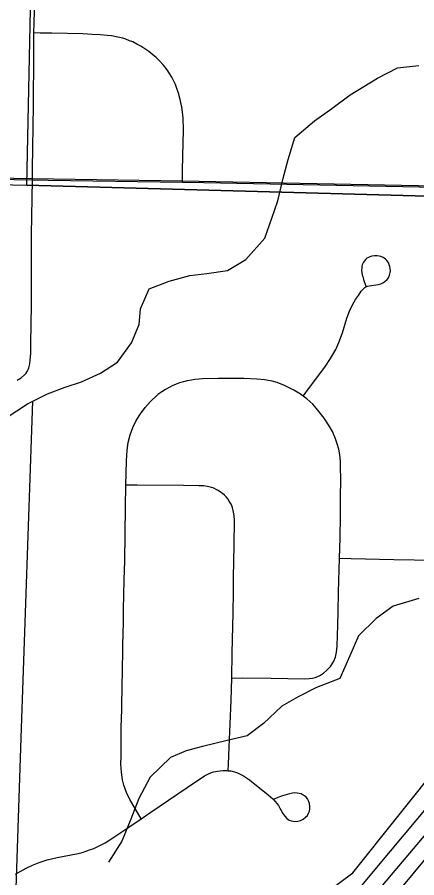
# Model space of a CAD drawing. Extents: x 0 to 34, y 0 to 22.
# Drawn here: x 4.977 to 5.218, y 17.482 to 18.001 of the extents above; entities that cross this region are included whole.
import ezdxf

# ---------------------------------------------------------------- set-up
doc = ezdxf.new("R2010")
doc.units = 0
for name, color, linetype in [('GM_X_City_Street', 7, 'Continuous'), ('GM_X_Corporation', 7, 'Continuous'), ('GM_X_Interstate_Route', 7, 'Continuous'), ('GM_X_Minor_River', 7, 'Continuous'), ('GM_X_State_Route', 7, 'Continuous'), ('GM_X_Township_Road', 7, 'Continuous'), ('SH_Text', 7, 'Continuous')]:
    doc.layers.add(name, color=color, linetype=linetype)

msp = doc.modelspace()

# ---------------------------------------------------------------- linework, layer by layer
at = {"layer": 'GM_X_City_Street'}
for points in [[(4.97652, 17.78212), (4.9789, 17.78368), (4.98078, 17.78516), (4.98193, 17.78639), (4.98259, 17.78737), (4.98324, 17.7886), (4.98365, 17.78967), (4.98414, 17.79213), (4.98447, 17.79443), (4.98488, 17.79837), (4.98479, 17.80452), (4.98511, 17.82758), (4.98515, 17.86445), (4.98511, 17.87022), (4.98581, 17.90317)], [(5.14937, 17.7726), (5.15319, 17.7777), (5.1625, 17.79011), (5.16597, 17.79525), (5.16903, 17.80064), (5.17097, 17.80486), (5.17305, 17.8107), (5.17574, 17.81962), (5.17748, 17.82393), (5.17949, 17.82812), (5.181, 17.83084), (5.18273, 17.83341), (5.18451, 17.8359), (5.18583, 17.83736), (5.18667, 17.83809), (5.18727, 17.83855), (5.18826, 17.83899), (5.18928, 17.83921), (5.19069, 17.83944), (5.19322, 17.83976), (5.1948, 17.84001), (5.19624, 17.84041), (5.19755, 17.84096), (5.19874, 17.84169), (5.20017, 17.84294), (5.20101, 17.84407), (5.20163, 17.84553), (5.202, 17.84722), (5.20206, 17.84827), (5.20195, 17.84966), (5.20173, 17.8509), (5.2014, 17.85188), (5.20107, 17.85276), (5.2006, 17.8536), (5.19999, 17.85444), (5.19921, 17.85528), (5.1983, 17.85591), (5.19763, 17.85631), (5.1963, 17.85687), (5.1953, 17.85714), (5.19417, 17.85729), (5.1934, 17.85732), (5.19242, 17.85725), (5.19089, 17.857), (5.18975, 17.85666), (5.1888, 17.85629), (5.18793, 17.85579), (5.18705, 17.85509), (5.18639, 17.85432), (5.18582, 17.85346), (5.18545, 17.85268), (5.18513, 17.85186), (5.18493, 17.85108), (5.18475, 17.84987), (5.18472, 17.84864), (5.18486, 17.8472), (5.18513, 17.84576), (5.18556, 17.84413), (5.18589, 17.84298), (5.18727, 17.83906)], [(5.10626, 17.60213), (5.11293, 17.60234), (5.12996, 17.6022), (5.1501, 17.60189), (5.15296, 17.60199), (5.15507, 17.60215), (5.15669, 17.60255), (5.15823, 17.60312), (5.15985, 17.60402), (5.16164, 17.60524), (5.1635, 17.60686), (5.16496, 17.60824), (5.16586, 17.60929), (5.16699, 17.61075), (5.16772, 17.61213), (5.16837, 17.61351), (5.16886, 17.61497), (5.1695, 17.61781), (5.16983, 17.62147), (5.17007, 17.62788), (5.17037, 17.63417), (5.17048, 17.64201), (5.17065, 17.65414), (5.17127, 17.67458), (5.17165, 17.687), (5.17185, 17.70015), (5.17203, 17.71123), (5.17219, 17.72243), (5.17202, 17.72961), (5.17186, 17.73336), (5.17154, 17.73699), (5.17096, 17.74054), (5.17001, 17.74383), (5.16901, 17.74685), (5.16705, 17.75117), (5.16474, 17.75531), (5.16207, 17.75918), (5.15829, 17.76417), (5.15514, 17.7677), (5.15164, 17.77091), (5.14937, 17.7726), (5.14784, 17.77375), (5.14378, 17.7762), (5.13815, 17.77897), (5.13372, 17.78069), (5.13066, 17.78153), (5.12599, 17.78236), (5.1213, 17.78282), (5.11351, 17.78315), (5.09797, 17.78325), (5.08863, 17.78297), (5.08623, 17.78282), (5.08393, 17.78255), (5.08187, 17.78229), (5.07927, 17.78177), (5.07703, 17.78123), (5.0747, 17.78048), (5.07272, 17.77976), (5.0703, 17.77871), (5.06835, 17.77771), (5.06611, 17.77651), (5.06398, 17.77514), (5.06163, 17.77348)], [(5.05145, 17.51726), (5.04781, 17.52341), (5.04462, 17.52881), (5.04256, 17.53311), (5.04096, 17.53761), (5.0402, 17.54069), (5.03953, 17.5454), (5.03928, 17.55015), (5.03929, 17.55484), (5.0393, 17.55939), (5.03936, 17.56358), (5.03942, 17.56847), (5.03947, 17.57284), (5.03953, 17.57747), (5.03974, 17.58358), (5.04008, 17.59882), (5.04017, 17.60514), (5.04025, 17.61076), (5.04032, 17.61512), (5.04039, 17.62215), (5.04054, 17.6291), (5.0407, 17.63603), (5.04088, 17.64409), (5.04106, 17.65215), (5.04127, 17.66171), (5.04152, 17.67286), (5.04209, 17.70553), (5.0423, 17.7188), (5.04252, 17.73356), (5.04295, 17.73983), (5.04367, 17.74452), (5.04486, 17.74913), (5.04648, 17.7536), (5.04855, 17.75789), (5.05105, 17.76195), (5.05393, 17.76572), (5.05707, 17.76926), (5.05821, 17.7704), (5.06014, 17.77222), (5.06163, 17.77348)], [(5.10414, 17.54632), (5.10431, 17.55028), (5.10474, 17.56052), (5.10533, 17.5747), (5.10592, 17.58865), (5.10626, 17.60213), (5.10655, 17.61759), (5.10699, 17.64139), (5.10719, 17.65444), (5.10733, 17.6632), (5.10748, 17.67253), (5.10763, 17.6828), (5.10783, 17.69737), (5.10766, 17.70046), (5.10715, 17.70352), (5.10672, 17.70501), (5.10618, 17.70646), (5.10554, 17.70787), (5.10475, 17.7092), (5.10387, 17.71048), (5.10289, 17.71168), (5.1018, 17.7128), (5.10063, 17.71381), (5.09952, 17.71461), (5.09807, 17.71555), (5.09682, 17.71623), (5.09534, 17.71688), (5.09394, 17.7174), (5.09247, 17.71779), (5.08943, 17.71828), (5.08633, 17.71846), (5.07703, 17.71856), (5.04913, 17.71875), (5.0423, 17.7188)], [(5.17127, 17.67458), (5.17842, 17.67444), (5.20427, 17.67395), (5.22889, 17.67348), (5.23475, 17.67337)], [(4.97559, 17.48376), (4.97834, 17.48539), (4.98204, 17.48742), (4.98571, 17.48927), (4.9898, 17.49085), (4.99461, 17.49242), (5.00072, 17.49389), (5.01231, 17.49612), (5.01515, 17.49677), (5.01765, 17.49753), (5.02025, 17.49842), (5.02283, 17.49937), (5.02724, 17.50146), (5.02971, 17.50278), (5.03252, 17.50456), (5.04335, 17.51178), (5.05145, 17.51726), (5.05725, 17.52119), (5.06805, 17.52858), (5.07921, 17.53612), (5.08979, 17.54312), (5.09207, 17.54435), (5.09352, 17.54501), (5.09511, 17.54552), (5.09766, 17.54609), (5.10093, 17.54641), (5.10323, 17.54641), (5.10414, 17.54632), (5.10561, 17.54616), (5.10793, 17.54562), (5.10973, 17.54501), (5.11172, 17.54407), (5.11329, 17.54324), (5.11698, 17.54076), (5.12814, 17.53168), (5.13103, 17.52921), (5.13236, 17.52777), (5.13354, 17.52644), (5.13441, 17.52531), (5.13531, 17.52371), (5.13605, 17.52224), (5.13712, 17.52039), (5.1382, 17.51886), (5.13948, 17.51747), (5.14092, 17.5165), (5.14241, 17.51594), (5.14435, 17.51568), (5.1462, 17.51584), (5.14779, 17.5163), (5.14937, 17.51712), (5.15086, 17.51815), (5.15193, 17.51933), (5.1527, 17.52066), (5.15311, 17.52189), (5.15331, 17.52322), (5.15331, 17.52471), (5.15311, 17.52645), (5.15254, 17.52819), (5.15192, 17.52937), (5.1511, 17.53034), (5.15018, 17.53106), (5.14935, 17.5316), (5.14818, 17.53223), (5.14706, 17.53259), (5.14573, 17.5328), (5.14424, 17.53285), (5.14291, 17.53269), (5.14142, 17.53239), (5.13963, 17.53192), (5.13697, 17.5311), (5.1341, 17.53003), (5.13146, 17.52889)]]:
    msp.add_lwpolyline(points, dxfattribs=at)
at = {"layer": 'GM_X_Corporation'}
for points in [[(5.24691, 18.40433), (5.49728, 18.40367), (5.48857, 17.88606), (4.98239, 17.89994), (4.99301, 18.41185)], [(4.75823, 17.90529), (4.98239, 17.89994), (5.48857, 17.88606), (5.47838, 16.95118), (4.45758, 16.96884), (4.4689, 17.41819), (4.47574, 17.91277)]]:
    msp.add_lwpolyline(points, close=True, dxfattribs=at)
msp.add_lwpolyline([(4.96739, 17.26164), (4.99914, 17.29823), (4.99957, 17.30958), (5.03768, 17.34793), (5.06373, 17.37548), (5.13387, 17.45081), (5.1794, 17.48463), (5.2337, 17.55268), (5.30001, 17.64709), (5.32289, 17.68358), (5.23495, 17.68565), (5.23571, 17.7367), (5.23758, 17.82393), (5.2394, 17.89912), (5.07619, 17.90235), (4.98559, 17.90373), (4.94083, 17.90452)], dxfattribs=at)
at = {"layer": 'GM_X_Interstate_Route'}
for points in [[(5.20293, 17.4685), (5.24161, 17.51493), (5.24708, 17.52153), (5.27732, 17.55863), (5.28479, 17.5678), (5.29555, 17.58067), (5.32877, 17.62098), (5.35193, 17.64863), (5.37867, 17.68054), (5.39287, 17.69784), (5.39799, 17.7041), (5.40883, 17.71692), (5.41992, 17.73034), (5.44102, 17.75564), (5.44929, 17.76574), (5.47071, 17.79159), (5.48175, 17.80504), (5.51509, 17.84524), (5.54316, 17.87915)], [(5.17621, 17.46658), (5.195, 17.48896), (5.22502, 17.52478)]]:
    msp.add_lwpolyline(points, dxfattribs=at)
at = {"layer": 'GM_X_Minor_River'}
for points in [[(4.96985, 17.75941), (4.9828, 17.76798), (4.99497, 17.7739), (5.0056, 17.77794), (5.01546, 17.78123), (5.02686, 17.7864), (5.03715, 17.79311), (5.04561, 17.80477), (5.05028, 17.81572), (5.05116, 17.8252), (5.05623, 17.83728), (5.06838, 17.84206), (5.08088, 17.84532), (5.0911, 17.84671), (5.10359, 17.84846), (5.11463, 17.85515), (5.12613, 17.86791), (5.13044, 17.88001), (5.13397, 17.89059), (5.13716, 17.90346), (5.14034, 17.91557), (5.14429, 17.9288), (5.15613, 17.9389), (5.1668, 17.94636), (5.17786, 17.95457), (5.19424, 17.96462), (5.20641, 17.97092), (5.21927, 17.97227)], [(4.98588, 17.76947), (4.9787, 17.56607), (4.96999, 17.29932), (4.96524, 17.16538), (4.95657, 16.93205), (4.9509, 16.75638), (4.94055, 16.39518), (4.9347, 16.1774), (4.93025, 15.92165), (4.9265, 15.72131), (4.92336, 15.4796), (4.92222, 15.27619), (4.92282, 15.17713), (4.92051, 14.91302), (4.91908, 14.60032), (4.91777, 14.44208)], [(5.21929, 17.65037), (5.20374, 17.64563), (5.19344, 17.63817), (5.18273, 17.62767), (5.17767, 17.61559), (5.17145, 17.602), (5.1574, 17.59648), (5.14637, 17.59093), (5.13648, 17.58536), (5.12539, 17.57486), (5.11547, 17.5674), (5.10335, 17.56451), (5.08857, 17.5609), (5.07871, 17.55837), (5.06922, 17.55431), (5.05697, 17.54232), (5.05001, 17.5295), (5.04532, 17.51703), (5.03986, 17.50381), (5.03176, 17.49101)]]:
    msp.add_lwpolyline(points, dxfattribs=at)
at = {"layer": 'GM_X_State_Route'}
msp.add_lwpolyline([(4.94105, 17.90396), (4.98581, 17.90317), (4.99531, 17.903), (5.07642, 17.9018), (5.08926, 17.90161), (5.23963, 17.89857)], dxfattribs=at)
at = {"layer": 'GM_X_Township_Road'}
for points in [[(4.9867, 17.99193), (4.98674, 17.99797), (4.98752, 18.02638), (4.98795, 18.04048), (4.98815, 18.06629), (4.98878, 18.10447), (4.98887, 18.11054)], [(4.98581, 17.90317), (4.98589, 17.90974), (4.98632, 17.9481), (4.9866, 17.9786), (4.9867, 17.99193)], [(5.07642, 17.9018), (5.07653, 17.90794), (5.07673, 17.9182), (5.07686, 17.92487), (5.07704, 17.93369), (5.07683, 17.94036), (5.07642, 17.94416), (5.07601, 17.94713), (5.07518, 17.95083), (5.07405, 17.95545), (5.0731, 17.95827), (5.07217, 17.96073), (5.07125, 17.96289), (5.06994, 17.9653), (5.06859, 17.96752), (5.06717, 17.9696), (5.06491, 17.97247), (5.06245, 17.97535), (5.06063, 17.97708), (5.05859, 17.97874), (5.05612, 17.98072), (5.05378, 17.98238), (5.05131, 17.98386), (5.04878, 17.98522), (5.0465, 17.98645), (5.04452, 17.98725), (5.0423, 17.98811), (5.04039, 17.98873), (5.03833, 17.98925), (5.03637, 17.98965), (5.03347, 17.99014), (5.03099, 17.99044), (5.02673, 17.99075), (5.02188, 17.99106), (5.01619, 17.9913), (4.99751, 17.9917), (4.99041, 17.99185), (4.9867, 17.99193)]]:
    msp.add_lwpolyline(points, dxfattribs=at)
at = {"layer": 'SH_Text'}
msp.add_lwpolyline([(3.99293, 16.05737), (4.3255, 16.52675), (4.57529, 16.84083), (4.85248, 17.10757), (5.01711, 17.27058), (5.11699, 17.38197), (5.24033, 17.52767), (5.4467, 17.77753), (5.74271, 18.13817), (6.17725, 18.65894), (6.37399, 18.89616), (6.60804, 19.17492), (6.883, 19.50486), (7.02018, 19.66742)], dxfattribs=at)

doc.saveas('drawing.dxf')
